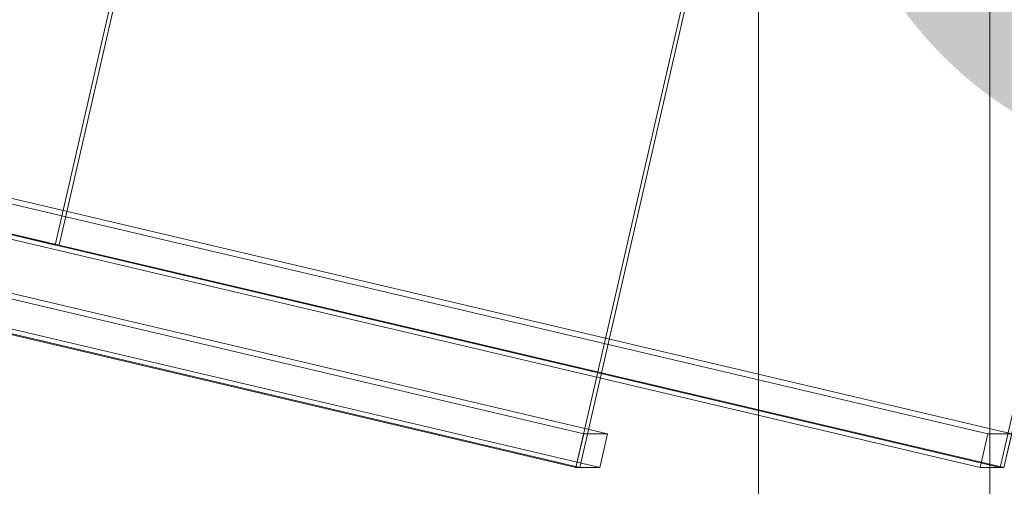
# Model space of a CAD drawing. Header units: millimetres. Extents: x -2233 to 61924, y -68080 to 6847.
# Tile 845 of 1056: x 27607 to 27778, y 64 to 145. Entities that reach past the tile are written whole.
import ezdxf

# ---------------------------------------------------------------- set-up
doc = ezdxf.new("R2010")
doc.units = ezdxf.units.MM
for name, color, linetype, lineweight in [('COTAS_P', 1, 'Continuous', 0), ('lateral_C09', 7, 'Continuous', 0), ('lateral_C10', 7, 'Continuous', 0)]:
    doc.layers.add(name, color=color, linetype=linetype, lineweight=lineweight)
doc.dimstyles.new('R19_100', dxfattribs={"dimtxt": 250, "dimasz": 150, "dimexe": 150, "dimexo": 80, "dimgap": 100, "dimtad": 1, "dimtih": 1, "dimtoh": 1, "dimdsep": 46, "dimcen": 0.09, "dimadec": 0, "dimazin": 0, "dimtfac": 1, "dimtdec": 4, "dimtofl": 0, "dimtmove": 0, "dimatfit": 3, "dimfxl": 1, "dimtolj": 1, "dimtzin": 0, "dimarcsym": 0})

# ---------------------------------------------------------------- blocks, each defined once
blk = doc.blocks.new('DIM_R28_17')
at = {"layer": 'COTAS_P'}
for p, q in [((27500, 400), (27900, 400)), ((27900, 400), (27855, 250)), ((27900, 0), (27900, 400)), ((27900, 400), (27945, 250)), ((27900, 0), (27855, 150)), ((27900, 0), (27945, 150)), ((27500, 0), (27900, 0))]:
    blk.add_line(p, q, dxfattribs=at)
blk.add_text('400 P', height=250, rotation=90, dxfattribs=at).set_placement((27800, 200))
blk = doc.blocks.new('DIM_R28_18')
at = {"layer": 'COTAS_P'}
for p, q in [((27500, 600), (27900, 600)), ((27900, 600), (27855, 450)), ((27900, 0), (27900, 600)), ((27900, 600), (27945, 450)), ((27900, 0), (27855, 150)), ((27900, 0), (27945, 150)), ((27500, 0), (27900, 0))]:
    blk.add_line(p, q, dxfattribs=at)
blk.add_text('600 P', height=250, rotation=90, dxfattribs=at).set_placement((27800, 300))
blk = doc.blocks.new('DIM_R28_19')
at = {"layer": 'COTAS_P'}
for p, q in [((27700, 200), (28100, 200)), ((28100, 200), (28055, 50)), ((28100, 0), (28100, 200)), ((28100, 200), (28145, 50)), ((28100, 0), (28055, 150)), ((28100, 0), (28145, 150)), ((27700, 0), (28100, 0))]:
    blk.add_line(p, q, dxfattribs=at)
blk.add_text('200 P', height=250, rotation=90, dxfattribs=at).set_placement((28000, 100))

msp = doc.modelspace()

# ---------------------------------------------------------------- linework, layer by layer
at = {"layer": 'lateral_C09'}
for p, q in [((27735, 12), (27735, 446.125)), ((27775, 12), (27775, 446.125)), ((27735, 441.914), (27735, 12)), ((27775, 12), (27775, 441.914)), ((27735, 12), (27735, 335.107)), ((27775, 12), (27775, 335.107)), ((27735, 330.896), (27735, 12)), ((27775, 12), (27775, 330.896))]:
    msp.add_line(p, q, dxfattribs=at)
at = {"layer": 'lateral_C10'}
for p, q in [((27704.808, 73.112), (18870.298, 2154.807)), ((18874.408, 2154.807), (27708.918, 73.112)), ((27774.677, 73.112), (18940.167, 2154.807)), ((18944.277, 2154.807), (27778.787, 73.112)), ((18868.958, 2148.963), (27703.468, 67.268)), ((27704.125, 67.268), (18869.616, 2148.963)), ((27707.578, 67.268), (18873.068, 2148.963)), ((18938.828, 2148.963), (27773.337, 67.268)), ((18942.28, 2148.963), (27776.79, 67.268)), ((27777.447, 67.268), (18942.938, 2148.963)), ((26462.438, 376.972), (27613.456, 105.755)), ((27614.114, 105.755), (26463.095, 376.972)), ((27650.749, 268.419), (27613.456, 105.755)), ((27614.114, 105.755), (27651.407, 268.419)), ((27725.129, 161.75), (27703.468, 67.268)), ((27704.125, 67.268), (27725.787, 161.75)), ((27798.451, 161.75), (27776.79, 67.268)), ((27777.447, 67.268), (27799.108, 161.75)), ((27613.456, 105.755), (27614.114, 105.755)), ((27704.808, 73.112), (27703.468, 67.268)), ((27708.918, 73.112), (27704.808, 73.112)), ((27707.578, 67.268), (27708.918, 73.112)), ((27774.677, 73.112), (27773.337, 67.268)), ((27778.787, 73.112), (27774.677, 73.112)), ((27777.447, 67.268), (27778.787, 73.112)), ((27703.468, 67.268), (27704.125, 67.268)), ((27703.468, 67.268), (27707.578, 67.268)), ((27773.337, 67.268), (27777.447, 67.268)), ((27776.79, 67.268), (27777.447, 67.268))]:
    msp.add_line(p, q, dxfattribs=at)

# ---------------------------------------------------------------- dimensions: what is measured, and where the dimension line sits
at = {"layer": 'COTAS_P'}
for p1, p2, picture, middle in [((27500, 0), (27500, 600), 'DIM_R28_18', (27900, 300)), ((27500, 0), (27500, 400), 'DIM_R28_17', (27900, 200)), ((27700, 0), (27700, 200), 'DIM_R28_19', (28100, 100))]:
    dim = msp.add_aligned_dim(p1=p1, p2=p2, distance=-400, text='<> P', dimstyle='R19_100', dxfattribs=at)
    dim.commit()
    dim.dimension.update_dxf_attribs({"geometry": picture, "text_midpoint": middle})

doc.saveas('drawing.dxf')
